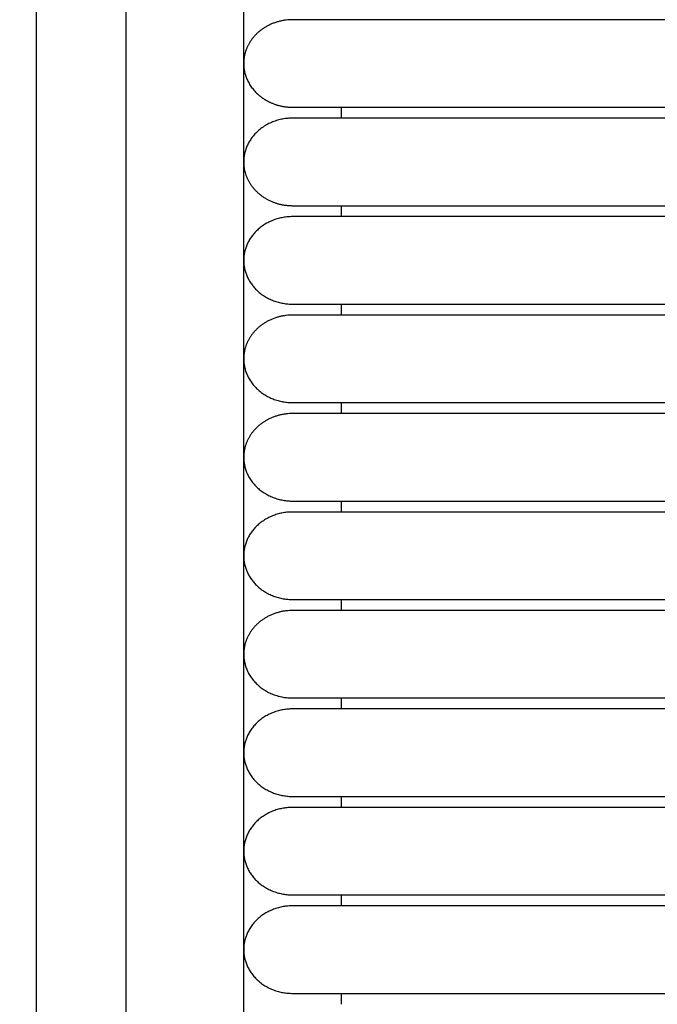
# Model space of a CAD drawing. Header units: millimetres. Extents: x -31695 to -19845, y -5614 to 7253.
# Tile 304 of 432: x -27600 to -27570, y 5080 to 5126. Entities that reach past the tile are written whole.
import ezdxf

# ---------------------------------------------------------------- set-up
doc = ezdxf.new("R2010")
doc.units = ezdxf.units.MM
doc.layers.add('2d', color=7, linetype='Continuous', true_color=0x000000)

msp = doc.modelspace()

# ---------------------------------------------------------------- linework, layer by layer
at = {"layer": '2d', "linetype": 'Continuous', "lineweight": -3}
msp.add_lwpolyline([(-27589.426, 4598.27), (-27589.426, 5374.719)], dxfattribs=at)
for points, knots in [([(-27595.609, 4580.414), (-27595.515, 4581.874), (-27595.437, 4583.335), (-27595.37, 4584.797), (-27595.297, 4586.378), (-27595.239, 4587.961), (-27595.189, 4589.544), (-27595.136, 4591.246), (-27595.094, 4592.949), (-27595.059, 4594.652), (-27595.021, 4596.505), (-27594.993, 4598.358), (-27594.97, 4600.211), (-27594.946, 4602.186), (-27594.929, 4604.161), (-27594.916, 4606.136), (-27594.902, 4608.199), (-27594.894, 4610.262), (-27594.888, 4612.325), (-27594.882, 4614.504), (-27594.879, 4616.683), (-27594.877, 4618.862), (-27594.875, 4622.137), (-27594.875, 4625.411), (-27594.875, 4628.686), (-27594.876, 4639.331), (-27594.875, 4649.975), (-27594.875, 4660.62), (-27594.875, 4672.699), (-27594.875, 4684.778), (-27594.875, 4696.856), (-27594.875, 4710.296), (-27594.875, 4723.735), (-27594.875, 4737.175), (-27594.875, 4751.989), (-27594.875, 4766.804), (-27594.875, 4781.619), (-27594.875, 4813.556), (-27594.875, 4845.491), (-27594.875, 4877.427), (-27594.875, 4910.929), (-27594.875, 4944.432), (-27594.875, 4977.935), (-27594.875, 5011.437), (-27594.875, 5044.939), (-27594.875, 5078.441), (-27594.875, 5094.409), (-27594.875, 5110.377), (-27594.875, 5126.346), (-27594.875, 5142.314), (-27594.875, 5158.284), (-27594.875, 5174.252), (-27594.875, 5181.659), (-27594.875, 5189.066), (-27594.875, 5196.473), (-27594.875, 5203.88), (-27594.875, 5211.288), (-27594.875, 5218.695), (-27594.875, 5224.095), (-27594.875, 5229.495), (-27594.875, 5234.895)], [0, 0, 0, 0, 4.32571, 4.32571, 4.32571, 9.006348, 9.006348, 9.006348, 14.041632, 14.041632, 14.041632, 19.519096, 19.519096, 19.519096, 25.35732, 25.35732, 25.35732, 31.454857, 31.454857, 31.454857, 37.895938, 37.895938, 37.895938, 47.575429, 47.575429, 47.575429, 79.038556, 79.038556, 79.038556, 114.740207, 114.740207, 114.740207, 154.464201, 154.464201, 154.464201, 198.253062, 198.253062, 198.253062, 292.648844, 292.648844, 292.648844, 391.674129, 391.674129, 391.674129, 490.698643, 490.698643, 490.698643, 537.896832, 537.896832, 537.896832, 585.096367, 585.096367, 585.096367, 606.990068, 606.990068, 606.990068, 628.884072, 628.884072, 628.884072, 644.845046, 644.845046, 644.845046, 644.845046]), ([(-27599.815, 4580.596), (-27599.721, 4582.035), (-27599.643, 4583.484), (-27599.576, 4584.924), (-27599.504, 4586.492), (-27599.444, 4588.061), (-27599.395, 4589.629), (-27599.341, 4591.321), (-27599.298, 4593.014), (-27599.263, 4594.706), (-27599.224, 4596.551), (-27599.195, 4598.396), (-27599.171, 4600.241), (-27599.146, 4602.211), (-27599.128, 4604.181), (-27599.114, 4606.15), (-27599.1, 4608.21), (-27599.09, 4610.269), (-27599.083, 4612.329), (-27599.076, 4614.506), (-27599.073, 4616.683), (-27599.07, 4618.86), (-27599.067, 4621.379), (-27599.066, 4623.899), (-27599.065, 4626.418), (-27599.065, 4627.173), (-27599.065, 4627.928), (-27599.064, 4628.683), (-27599.061, 4639.328), (-27599.058, 4649.973), (-27599.056, 4660.618), (-27599.053, 4672.697), (-27599.051, 4684.776), (-27599.049, 4696.855), (-27599.047, 4710.294), (-27599.046, 4723.734), (-27599.045, 4737.174), (-27599.043, 4751.989), (-27599.042, 4766.803), (-27599.041, 4781.618), (-27599.04, 4813.555), (-27599.039, 4845.491), (-27599.038, 4877.427), (-27599.038, 4910.93), (-27599.038, 4944.432), (-27599.038, 4977.935), (-27599.038, 5011.437), (-27599.038, 5044.939), (-27599.038, 5078.441), (-27599.039, 5094.41), (-27599.039, 5110.378), (-27599.039, 5126.346), (-27599.04, 5142.315), (-27599.04, 5158.284), (-27599.041, 5174.252), (-27599.042, 5181.659), (-27599.042, 5189.067), (-27599.043, 5196.474), (-27599.043, 5202.878), (-27599.044, 5209.282), (-27599.044, 5215.686)], [0, 0, 0, 0, 4.271346, 4.271346, 4.271346, 8.910793, 8.910793, 8.910793, 13.915218, 13.915218, 13.915218, 19.369775, 19.369775, 19.369775, 25.191998, 25.191998, 25.191998, 31.279337, 31.279337, 31.279337, 37.714779, 37.714779, 37.714779, 45.161136, 45.161136, 45.161136, 47.392834, 47.392834, 47.392834, 78.857016, 78.857016, 78.857016, 114.55941, 114.55941, 114.55941, 154.283912, 154.283912, 154.283912, 198.073133, 198.073133, 198.073133, 292.469323, 292.469323, 292.469323, 391.494727, 391.494727, 391.494727, 490.51936, 490.51936, 490.51936, 537.717708, 537.717708, 537.717708, 584.917492, 584.917492, 584.917492, 606.811354, 606.811354, 606.811354, 625.740521, 625.740521, 625.740521, 625.740521])]:
    msp.add_open_spline(points, degree=3, knots=knots, dxfattribs=at)
for points, weights in [([(-27587.16, 5125.545), (-27588.549, 5125.545), (-27589.179, 5124.437)], [1, 0.797556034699, 0.874965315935]), ([(-27588.189, 5121.707), (-27587.704, 5121.485), (-27587.16, 5121.485)], [0.874965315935, 0.909550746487, 1]), ([(-27588.189, 5117.139), (-27587.704, 5116.918), (-27587.16, 5116.918)], [0.874965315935, 0.909550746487, 1]), ([(-27587.16, 5111.843), (-27588.549, 5111.843), (-27589.179, 5110.735)], [1, 0.797556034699, 0.874965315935]), ([(-27587.16, 5107.276), (-27588.549, 5107.276), (-27589.179, 5106.167)], [1, 0.797556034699, 0.874965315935]), ([(-27587.16, 5098.141), (-27588.549, 5098.141), (-27589.179, 5097.033)], [1, 0.797556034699, 0.874965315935])]:
    msp.add_rational_spline(points, weights, degree=2, dxfattribs=at)
for points, weights, knots in [([(-27579.226, 5125.545), (-27582.512, 5125.545), (-27584.836, 5125.545), (-27587.16, 5125.545), (-27587.16, 5125.545)], [1, 0.853553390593, 0.853553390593, 0.853553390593, 1], [0, 0, 0, 5.79899, 5.79899, 11.59798, 11.59798, 11.59798]), ([(-27589.179, 5124.437), (-27589.426, 5124.003), (-27589.426, 5123.515), (-27589.426, 5122.674), (-27588.762, 5122.08), (-27588.509, 5121.853), (-27588.189, 5121.707)], [0.874965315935, 0.909550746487, 1, 0.853553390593, 0.853553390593, 0.853553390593, 0.874965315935], [2.290392, 2.290392, 2.290392, 3.313708, 3.313708, 4.970563, 4.970563, 5.604101, 5.604101, 5.604101]), ([(-27587.16, 5121.485), (-27587.16, 5121.485), (-27584.836, 5121.485), (-27582.512, 5121.485), (-27579.226, 5121.485)], [1, 0.853553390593, 0.853553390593, 0.853553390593, 1], [0, 0, 0, 5.79899, 5.79899, 11.59798, 11.59798, 11.59798]), ([(-27587.16, 5120.978), (-27589.426, 5120.978), (-27589.426, 5118.948), (-27589.426, 5117.704), (-27588.189, 5117.139)], [1, 0.707106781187, 1, 0.797556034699, 0.874965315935], [12.566371, 12.566371, 12.566371, 15.707963, 15.707963, 17.879391, 17.879391, 17.879391]), ([(-27579.226, 5120.978), (-27582.512, 5120.978), (-27584.836, 5120.978), (-27587.16, 5120.978), (-27587.16, 5120.978)], [1, 0.853553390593, 0.853553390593, 0.853553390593, 1], [0, 0, 0, 5.79899, 5.79899, 11.59798, 11.59798, 11.59798]), ([(-27587.16, 5116.918), (-27587.16, 5116.918), (-27584.836, 5116.918), (-27582.512, 5116.918), (-27579.226, 5116.918)], [1, 0.853553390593, 0.853553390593, 0.853553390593, 1], [0, 0, 0, 5.79899, 5.79899, 11.59798, 11.59798, 11.59798]), ([(-27587.16, 5116.41), (-27589.426, 5116.41), (-27589.426, 5114.381), (-27589.426, 5112.351), (-27587.16, 5112.351)], [1, 0.707106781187, 1, 0.707106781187, 1], [6.283185, 6.283185, 6.283185, 9.424778, 9.424778, 12.566371, 12.566371, 12.566371]), ([(-27579.226, 5116.41), (-27582.512, 5116.41), (-27584.836, 5116.41), (-27587.16, 5116.41), (-27587.16, 5116.41)], [1, 0.853553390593, 0.853553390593, 0.853553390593, 1], [0, 0, 0, 5.79899, 5.79899, 11.59798, 11.59798, 11.59798]), ([(-27587.16, 5112.351), (-27587.16, 5112.351), (-27584.836, 5112.351), (-27582.512, 5112.351), (-27579.226, 5112.351)], [1, 0.853553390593, 0.853553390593, 0.853553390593, 1], [0, 0, 0, 5.79899, 5.79899, 11.59798, 11.59798, 11.59798]), ([(-27579.226, 5111.843), (-27582.512, 5111.843), (-27584.836, 5111.843), (-27587.16, 5111.843), (-27587.16, 5111.843)], [1, 0.853553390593, 0.853553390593, 0.853553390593, 1], [0, 0, 0, 5.79899, 5.79899, 11.59798, 11.59798, 11.59798]), ([(-27589.179, 5110.735), (-27589.426, 5110.301), (-27589.426, 5109.813), (-27589.426, 5108.972), (-27588.762, 5108.378), (-27588.099, 5107.783), (-27587.16, 5107.783)], [0.874965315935, 0.909550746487, 1, 0.853553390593, 0.853553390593, 0.853553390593, 1], [2.290392, 2.290392, 2.290392, 3.313708, 3.313708, 4.970563, 4.970563, 6.627417, 6.627417, 6.627417]), ([(-27587.16, 5107.783), (-27587.16, 5107.783), (-27584.836, 5107.783), (-27582.512, 5107.783), (-27579.226, 5107.783)], [1, 0.853553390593, 0.853553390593, 0.853553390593, 1], [0, 0, 0, 5.79899, 5.79899, 11.59798, 11.59798, 11.59798]), ([(-27579.226, 5107.276), (-27582.512, 5107.276), (-27584.836, 5107.276), (-27587.16, 5107.276), (-27587.16, 5107.276)], [1, 0.853553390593, 0.853553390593, 0.853553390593, 1], [0, 0, 0, 5.79899, 5.79899, 11.59798, 11.59798, 11.59798]), ([(-27589.179, 5106.167), (-27589.426, 5105.733), (-27589.426, 5105.246), (-27589.426, 5104.405), (-27588.762, 5103.81), (-27588.099, 5103.216), (-27587.16, 5103.216)], [0.874965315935, 0.909550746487, 1, 0.853553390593, 0.853553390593, 0.853553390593, 1], [2.290392, 2.290392, 2.290392, 3.313708, 3.313708, 4.970563, 4.970563, 6.627417, 6.627417, 6.627417]), ([(-27587.16, 5103.216), (-27587.16, 5103.216), (-27584.836, 5103.216), (-27582.512, 5103.216), (-27579.226, 5103.216)], [1, 0.853553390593, 0.853553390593, 0.853553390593, 1], [0, 0, 0, 5.79899, 5.79899, 11.59798, 11.59798, 11.59798]), ([(-27587.16, 5102.708), (-27589.426, 5102.708), (-27589.426, 5100.678), (-27589.426, 5098.649), (-27587.16, 5098.649)], [1, 0.707106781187, 1, 0.707106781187, 1], [6.283185, 6.283185, 6.283185, 9.424778, 9.424778, 12.566371, 12.566371, 12.566371]), ([(-27579.226, 5102.708), (-27582.512, 5102.708), (-27584.836, 5102.708), (-27587.16, 5102.708), (-27587.16, 5102.708)], [1, 0.853553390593, 0.853553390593, 0.853553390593, 1], [0, 0, 0, 5.79899, 5.79899, 11.59798, 11.59798, 11.59798]), ([(-27587.16, 5098.649), (-27587.16, 5098.649), (-27584.836, 5098.649), (-27582.512, 5098.649), (-27579.226, 5098.649)], [1, 0.853553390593, 0.853553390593, 0.853553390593, 1], [0, 0, 0, 5.79899, 5.79899, 11.59798, 11.59798, 11.59798]), ([(-27579.226, 5098.141), (-27582.512, 5098.141), (-27584.836, 5098.141), (-27587.16, 5098.141), (-27587.16, 5098.141)], [1, 0.853553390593, 0.853553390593, 0.853553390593, 1], [0, 0, 0, 5.79899, 5.79899, 11.59798, 11.59798, 11.59798]), ([(-27589.179, 5097.033), (-27589.426, 5096.598), (-27589.426, 5096.111), (-27589.426, 5095.27), (-27588.762, 5094.676), (-27588.099, 5094.081), (-27587.16, 5094.081)], [0.874965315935, 0.909550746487, 1, 0.853553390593, 0.853553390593, 0.853553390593, 1], [2.290392, 2.290392, 2.290392, 3.313708, 3.313708, 4.970563, 4.970563, 6.627417, 6.627417, 6.627417]), ([(-27587.16, 5094.081), (-27587.16, 5094.081), (-27584.836, 5094.081), (-27582.512, 5094.081), (-27579.226, 5094.081)], [1, 0.853553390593, 0.853553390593, 0.853553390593, 1], [0, 0, 0, 5.79899, 5.79899, 11.59798, 11.59798, 11.59798]), ([(-27587.16, 5093.574), (-27588.099, 5093.574), (-27588.762, 5092.979), (-27589.426, 5092.385), (-27589.426, 5091.544), (-27589.426, 5090.703), (-27588.762, 5090.108), (-27588.099, 5089.514), (-27587.16, 5089.514)], [1, 0.853553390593, 0.853553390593, 0.853553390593, 1, 0.853553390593, 0.853553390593, 0.853553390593, 1], [0, 0, 0, 1.656854, 1.656854, 3.313708, 3.313708, 4.970563, 4.970563, 6.627417, 6.627417, 6.627417]), ([(-27579.226, 5093.574), (-27582.512, 5093.574), (-27584.836, 5093.574), (-27587.16, 5093.574), (-27587.16, 5093.574)], [1, 0.853553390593, 0.853553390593, 0.853553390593, 1], [0, 0, 0, 5.79899, 5.79899, 11.59798, 11.59798, 11.59798]), ([(-27587.16, 5089.514), (-27587.16, 5089.514), (-27584.836, 5089.514), (-27582.512, 5089.514), (-27579.226, 5089.514)], [1, 0.853553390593, 0.853553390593, 0.853553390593, 1], [0, 0, 0, 5.79899, 5.79899, 11.59798, 11.59798, 11.59798]), ([(-27587.16, 5089.006), (-27589.426, 5089.006), (-27589.426, 5086.976), (-27589.426, 5084.947), (-27587.16, 5084.947)], [1, 0.707106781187, 1, 0.707106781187, 1], [6.283185, 6.283185, 6.283185, 9.424778, 9.424778, 12.566371, 12.566371, 12.566371]), ([(-27579.226, 5089.006), (-27582.512, 5089.006), (-27584.836, 5089.006), (-27587.16, 5089.006), (-27587.16, 5089.006)], [1, 0.853553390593, 0.853553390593, 0.853553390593, 1], [0, 0, 0, 5.79899, 5.79899, 11.59798, 11.59798, 11.59798]), ([(-27587.16, 5084.947), (-27587.16, 5084.947), (-27584.836, 5084.947), (-27582.512, 5084.947), (-27579.226, 5084.947)], [1, 0.853553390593, 0.853553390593, 0.853553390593, 1], [0, 0, 0, 5.79899, 5.79899, 11.59798, 11.59798, 11.59798]), ([(-27587.16, 5084.439), (-27588.099, 5084.439), (-27588.762, 5083.844), (-27589.426, 5083.25), (-27589.426, 5082.409), (-27589.426, 5081.568), (-27588.762, 5080.974), (-27588.099, 5080.379), (-27587.16, 5080.379)], [1, 0.853553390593, 0.853553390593, 0.853553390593, 1, 0.853553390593, 0.853553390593, 0.853553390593, 1], [0, 0, 0, 1.656854, 1.656854, 3.313708, 3.313708, 4.970563, 4.970563, 6.627417, 6.627417, 6.627417]), ([(-27579.226, 5084.439), (-27582.512, 5084.439), (-27584.836, 5084.439), (-27587.16, 5084.439), (-27587.16, 5084.439)], [1, 0.853553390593, 0.853553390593, 0.853553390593, 1], [0, 0, 0, 5.79899, 5.79899, 11.59798, 11.59798, 11.59798]), ([(-27587.16, 5080.379), (-27587.16, 5080.379), (-27584.836, 5080.379), (-27582.512, 5080.379), (-27579.226, 5080.379)], [1, 0.853553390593, 0.853553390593, 0.853553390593, 1], [0, 0, 0, 5.79899, 5.79899, 11.59798, 11.59798, 11.59798])]:
    msp.add_rational_spline(points, weights, degree=2, knots=knots, dxfattribs=at)
for points in [[(-27559.349, 5125.545), (-27569.288, 5125.545), (-27579.226, 5125.545)], [(-27584.893, 5120.978), (-27584.893, 5121.232), (-27584.893, 5121.486)], [(-27579.226, 5121.485), (-27569.288, 5121.485), (-27559.349, 5121.485)], [(-27559.349, 5120.978), (-27569.288, 5120.978), (-27579.226, 5120.978)], [(-27584.893, 5116.411), (-27584.893, 5116.664), (-27584.893, 5116.918)], [(-27579.226, 5116.918), (-27569.288, 5116.918), (-27559.349, 5116.918)], [(-27559.349, 5116.41), (-27569.288, 5116.41), (-27579.226, 5116.41)], [(-27584.893, 5111.843), (-27584.893, 5112.097), (-27584.893, 5112.351)], [(-27579.226, 5112.351), (-27569.288, 5112.351), (-27559.349, 5112.351)], [(-27559.349, 5111.843), (-27569.288, 5111.843), (-27579.226, 5111.843)], [(-27584.893, 5107.276), (-27584.893, 5107.53), (-27584.893, 5107.783)], [(-27579.226, 5107.783), (-27569.288, 5107.783), (-27559.349, 5107.783)], [(-27559.349, 5107.276), (-27569.288, 5107.276), (-27579.226, 5107.276)], [(-27584.893, 5102.709), (-27584.893, 5102.962), (-27584.893, 5103.216)], [(-27579.226, 5103.216), (-27569.288, 5103.216), (-27559.349, 5103.216)], [(-27559.349, 5102.708), (-27569.288, 5102.708), (-27579.226, 5102.708)], [(-27584.893, 5098.141), (-27584.893, 5098.395), (-27584.893, 5098.649)], [(-27579.226, 5098.649), (-27569.288, 5098.649), (-27559.349, 5098.649)], [(-27559.349, 5098.141), (-27569.288, 5098.141), (-27579.226, 5098.141)], [(-27584.893, 5093.574), (-27584.893, 5093.827), (-27584.893, 5094.081)], [(-27579.226, 5094.081), (-27569.288, 5094.081), (-27559.349, 5094.081)], [(-27559.349, 5093.574), (-27569.288, 5093.574), (-27579.226, 5093.574)], [(-27584.893, 5089.006), (-27584.893, 5089.26), (-27584.893, 5089.514)], [(-27579.226, 5089.514), (-27569.288, 5089.514), (-27559.349, 5089.514)], [(-27559.349, 5089.006), (-27569.288, 5089.006), (-27579.226, 5089.006)], [(-27584.893, 5084.439), (-27584.893, 5084.693), (-27584.893, 5084.947)], [(-27579.226, 5084.947), (-27569.288, 5084.947), (-27559.349, 5084.947)], [(-27559.349, 5084.439), (-27569.288, 5084.439), (-27579.226, 5084.439)], [(-27584.893, 5079.872), (-27584.893, 5080.125), (-27584.893, 5080.379)], [(-27579.226, 5080.379), (-27569.288, 5080.379), (-27559.349, 5080.379)]]:
    msp.add_open_spline(points, degree=2, dxfattribs=at)

doc.saveas('drawing.dxf')
